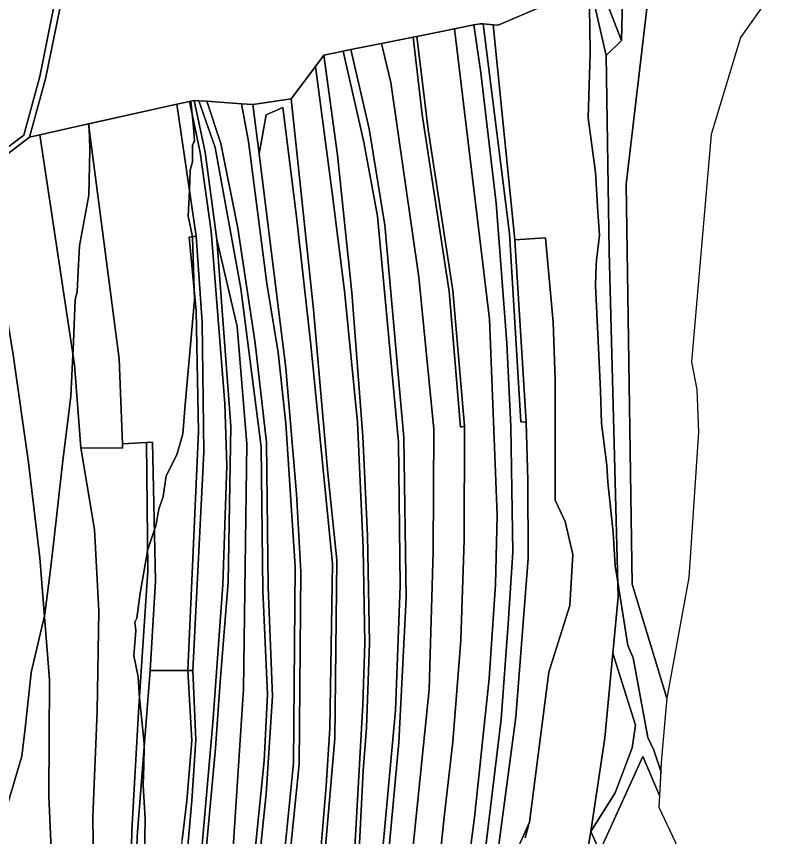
# Model space of a CAD drawing. Extents: x -502026 to -497664, y -1143484 to -1138019.
# Drawn here: x -498120.6 to -497807.2, y -1139495.9 to -1139162.9 of the extents above; entities that cross this region are included whole.
import ezdxf

# ---------------------------------------------------------------- set-up
doc = ezdxf.new("R2010")
doc.units = 0
for name, color, linetype in [('37', 7, 'Continuous'), ('43', 7, 'Continuous'), ('49', 7, 'Continuous'), ('55', 7, 'Continuous'), ('62', 7, 'Continuous'), ('7', 7, 'Continuous')]:
    doc.layers.add(name, color=color, linetype=linetype)

msp = doc.modelspace()

# ---------------------------------------------------------------- linework, layer by layer
at = {"layer": '37'}
for points in [[(-497958.6, -1139599), (-497947.02, -1139488.03), (-497943.43, -1139457.43), (-497940.2, -1139416.12), (-497938.87, -1139375.39), (-497938.77, -1139329.28), (-497943.5, -1139274.24), (-497953.45, -1139208.86), (-497958.12, -1139171.03), (-497942.85, -1139167.96), (-497928.61, -1139285.83), (-497925.49, -1139365.41), (-497926.12, -1139393.53), (-497928.69, -1139431.72), (-497934.72, -1139488.11), (-497951.31, -1139614.38)], [(-497951.31, -1139614.38), (-497934.72, -1139488.11), (-497928.69, -1139431.72), (-497926.12, -1139393.53), (-497925.49, -1139365.41), (-497928.61, -1139285.83), (-497942.85, -1139167.96), (-497934.91, -1139166.37), (-497932.18, -1139185.77), (-497925.85, -1139238.78), (-497921.55, -1139295.63), (-497919.95, -1139329.45), (-497919.19, -1139380.44), (-497921.03, -1139409.47), (-497923.82, -1139448.18), (-497930.64, -1139504.24)], [(-497930.64, -1139504.24), (-497923.82, -1139448.18), (-497921.03, -1139409.47), (-497919.19, -1139380.44), (-497919.95, -1139329.45), (-497921.55, -1139295.63), (-497925.85, -1139238.78), (-497932.18, -1139185.77), (-497934.91, -1139166.37), (-497932.45, -1139165.88), (-497931.15, -1139165.99), (-497920.52, -1139251.06), (-497915.84, -1139327.48), (-497913.73, -1139327.68), (-497913.03, -1139351.19), (-497912.93, -1139383.01), (-497917.91, -1139447.39), (-497925, -1139500.23)], [(-497963.44, -1139536.69), (-497953.05, -1139436.22), (-497951.5, -1139380.02), (-497951.15, -1139330.42), (-497957.32, -1139268.76), (-497968.69, -1139189.74), (-497972.46, -1139173.91), (-497959.57, -1139171.32), (-497955.99, -1139202.67), (-497945.04, -1139274.59), (-497940.32, -1139329.64), (-497938.77, -1139329.28), (-497938.87, -1139375.39), (-497940.2, -1139416.12), (-497943.43, -1139457.43), (-497947.02, -1139488.03), (-497958.6, -1139599)], [(-497971.46, -1139523.6), (-497965.39, -1139457.67), (-497962.41, -1139399.13), (-497963.44, -1139333.88), (-497971.06, -1139247.63), (-497977.49, -1139208.62), (-497984.83, -1139176.4), (-497972.46, -1139173.91), (-497968.69, -1139189.74), (-497957.32, -1139268.76), (-497951.15, -1139330.42), (-497951.5, -1139380.02), (-497953.05, -1139436.22), (-497963.44, -1139536.69)], [(-497983.19, -1139533.61), (-497979.84, -1139469.21), (-497978.48, -1139451.75), (-497977.26, -1139417.21), (-497978.16, -1139373.6), (-497980.05, -1139333.41), (-497984.43, -1139275.06), (-497990.3, -1139219.22), (-497995.9, -1139178.62), (-497988, -1139177.04), (-497979.63, -1139213.97), (-497974.08, -1139243.95), (-497965.51, -1139335.71), (-497964.87, -1139394.13), (-497966.82, -1139444.65), (-497973.05, -1139512.36)], [(-497973.05, -1139512.36), (-497966.82, -1139444.65), (-497964.87, -1139394.13), (-497965.51, -1139335.71), (-497974.08, -1139243.95), (-497979.63, -1139213.97), (-497988, -1139177.04), (-497984.83, -1139176.4), (-497977.49, -1139208.62), (-497971.06, -1139247.63), (-497963.44, -1139333.88), (-497962.41, -1139399.13), (-497965.39, -1139457.67), (-497971.46, -1139523.6)], [(-497997.44, -1139526.53), (-497991.45, -1139456.09), (-497990.62, -1139383.65), (-497994.28, -1139348.37), (-497999.98, -1139281.86), (-498009.05, -1139196.37), (-497999.29, -1139183.2), (-497992.56, -1139233.42), (-497987.53, -1139274.39), (-497982.21, -1139327.71), (-497979.91, -1139378.76), (-497979.24, -1139417.36), (-497980, -1139442.45), (-497986.02, -1139548.51)], [(-498051.74, -1139507.24), (-498049.37, -1139481.41), (-498047.79, -1139456.67), (-498049, -1139428.42), (-498044.52, -1139339.84), (-498045.28, -1139287.08), (-498047.71, -1139252.18), (-498055.5, -1139198.56), (-498050.44, -1139197.43), (-498046.11, -1139218.12), (-498041.52, -1139250.09), (-498036.08, -1139320.12), (-498035.17, -1139345.36), (-498036.84, -1139393.72), (-498040.91, -1139449.77), (-498048.09, -1139531.62)], [(-498033.35, -1139510.68), (-498028.41, -1139436.09), (-498027.13, -1139336.39), (-498031.07, -1139288.83), (-498039.31, -1139253.43), (-498044.06, -1139218), (-498048.5, -1139197), (-498046.6, -1139197.14), (-498039.93, -1139216.09), (-498029.58, -1139273.43), (-498021.33, -1139337.65), (-498020.61, -1139396), (-498018.77, -1139438.24), (-498020.06, -1139465.11), (-498025.61, -1139519.99)], [(-498025.61, -1139519.99), (-498020.06, -1139465.11), (-498018.77, -1139438.24), (-498020.61, -1139396), (-498021.33, -1139337.65), (-498029.58, -1139273.43), (-498039.93, -1139216.09), (-498046.6, -1139197.14), (-498043.34, -1139197.39), (-498037.71, -1139214.49), (-498030.73, -1139248.91), (-498023.75, -1139295.57), (-498019.14, -1139335.89), (-498018.51, -1139394.66), (-498016.66, -1139438.95), (-498019.3, -1139478.51), (-498023.63, -1139520.23)], [(-498023.63, -1139520.23), (-498019.3, -1139478.51), (-498016.66, -1139438.95), (-498018.51, -1139394.66), (-498019.14, -1139335.89), (-498023.75, -1139295.57), (-498030.73, -1139248.91), (-498037.71, -1139214.49), (-498043.34, -1139197.39), (-498029.26, -1139198.44), (-498026.44, -1139213.63), (-498018.99, -1139271.34), (-498014.39, -1139299.41), (-498011.34, -1139328.21), (-498007.52, -1139386.19), (-498008.15, -1139466.05), (-498012.76, -1139512.09)], [(-497998.91, -1139524.05), (-497994.94, -1139475.31), (-497993.36, -1139451.97), (-497992.39, -1139385.21), (-498001.13, -1139296.19), (-498006.93, -1139244.11), (-498012.55, -1139199.96), (-498019.3, -1139202.83), (-498022.08, -1139218.64), (-498024.65, -1139198.69), (-498009.05, -1139196.37), (-497999.98, -1139281.86), (-497994.28, -1139348.37), (-497990.62, -1139383.65), (-497991.45, -1139456.09), (-497997.44, -1139526.53)], [(-498012.76, -1139512.09), (-498008.15, -1139466.05), (-498007.52, -1139386.19), (-498011.34, -1139328.21), (-498014.39, -1139299.41), (-498018.99, -1139271.34), (-498026.44, -1139213.63), (-498029.26, -1139198.44), (-498024.65, -1139198.69), (-498022.08, -1139218.64), (-498011.21, -1139305.66), (-498006.93, -1139356.73), (-498005.18, -1139388.46), (-498005.81, -1139466.45), (-498010.42, -1139511.98)], [(-498010.42, -1139511.98), (-498005.81, -1139466.45), (-498005.18, -1139388.46), (-498006.93, -1139356.73), (-498011.21, -1139305.66), (-498022.08, -1139218.64), (-498019.3, -1139202.83), (-498012.55, -1139199.96), (-498006.93, -1139244.11), (-498001.13, -1139296.19), (-497992.39, -1139385.21), (-497993.36, -1139451.97), (-497994.94, -1139475.31), (-497998.91, -1139524.05)], [(-498047.33, -1139540.89), (-498039.88, -1139460), (-498037.87, -1139433.12), (-498034.71, -1139392.64), (-498033.57, -1139329.3), (-498039.31, -1139253.43), (-498031.07, -1139288.83), (-498027.13, -1139336.39), (-498028.41, -1139436.09), (-498033.35, -1139510.68)], [(-497925, -1139500.23), (-497917.91, -1139447.39), (-497912.93, -1139383.01), (-497913.03, -1139351.19), (-497913.73, -1139327.68), (-497918.36, -1139253.62), (-497905.83, -1139252.79), (-497902.71, -1139287.08), (-497901.95, -1139310.49), (-497901.91, -1139359.27), (-497897.85, -1139367.97), (-497894.74, -1139381.38), (-497895.96, -1139402.01), (-497904.46, -1139429.18), (-497912.33, -1139490.05), (-497920.16, -1139507.56)], [(-498072.86, -1139541.62), (-498071.67, -1139495.81), (-498066.35, -1139428.4), (-498051.12, -1139428.44), (-498049.46, -1139456.91), (-498051.44, -1139481.41), (-498053.41, -1139497.21)]]:
    msp.add_lwpolyline(points, dxfattribs=at)
for points in [[(-497927.17, -1139166.33), (-497918.36, -1139253.62), (-497913.73, -1139327.68), (-497915.84, -1139327.48), (-497920.52, -1139251.06), (-497931.15, -1139165.99)], [(-497938.77, -1139329.28), (-497940.32, -1139329.64), (-497945.04, -1139274.59), (-497955.99, -1139202.67), (-497959.57, -1139171.32), (-497958.12, -1139171.03), (-497953.45, -1139208.86), (-497943.5, -1139274.24)], [(-497987.6, -1139591.23), (-497989.03, -1139591.1), (-497986.02, -1139548.51), (-497980, -1139442.45), (-497979.24, -1139417.36), (-497979.91, -1139378.76), (-497982.21, -1139327.71), (-497987.53, -1139274.39), (-497992.56, -1139233.42), (-497999.29, -1139183.2), (-497995.9, -1139178.62), (-497990.3, -1139219.22), (-497984.43, -1139275.06), (-497980.05, -1139333.41), (-497978.16, -1139373.6), (-497977.26, -1139417.21), (-497978.48, -1139451.75), (-497979.84, -1139469.21), (-497983.19, -1139533.61)], [(-498039.31, -1139253.43), (-498033.57, -1139329.3), (-498034.71, -1139392.64), (-498037.87, -1139433.12), (-498039.88, -1139460), (-498047.33, -1139540.89), (-498047.94, -1139583.47), (-498053.07, -1139655.28), (-498060.25, -1139686.19), (-498061.96, -1139685.84), (-498054.97, -1139654.22), (-498049.46, -1139578.76), (-498049.3, -1139550.93), (-498048.09, -1139531.62), (-498040.91, -1139449.77), (-498036.84, -1139393.72), (-498035.17, -1139345.36), (-498036.08, -1139320.12), (-498041.52, -1139250.09), (-498046.11, -1139218.12), (-498050.44, -1139197.43), (-498048.5, -1139197), (-498044.06, -1139218)], [(-498047.71, -1139252.18), (-498050.52, -1139252.54), (-498047.63, -1139282.5), (-498046.72, -1139331.46), (-498051.12, -1139428.44), (-498066.35, -1139428.4), (-498064.21, -1139392.03), (-498065.46, -1139335.82), (-498067.8, -1139335.93), (-498077.6, -1139336.45), (-498078.94, -1139301.9), (-498091.35, -1139206.57), (-498055.5, -1139198.56)], [(-498049, -1139428.42), (-498051.12, -1139428.44), (-498046.72, -1139331.46), (-498047.63, -1139282.5), (-498050.52, -1139252.54), (-498047.71, -1139252.18), (-498045.28, -1139287.08), (-498044.52, -1139339.84)], [(-498066.35, -1139428.4), (-498071.67, -1139495.81), (-498072.86, -1139541.62), (-498075.16, -1139583.33), (-498074.29, -1139616.78), (-498075.16, -1139650.31), (-498086.23, -1139703.21), (-498090.24, -1139732.78), (-498089.38, -1139763.17), (-498092.06, -1139762.99), (-498092.49, -1139753.36), (-498093.23, -1139737.25), (-498089.2, -1139707.71), (-498077.54, -1139649.51), (-498076.23, -1139617.41), (-498076.89, -1139586.72), (-498074.96, -1139552.46), (-498073.81, -1139493.47), (-498070.92, -1139443.06), (-498067.31, -1139388.03), (-498067.8, -1139335.93), (-498065.46, -1139335.82), (-498064.21, -1139392.03)], [(-498077.06, -1139763.66), (-498079.84, -1139763.58), (-498079.52, -1139738.34), (-498075, -1139709.93), (-498061.16, -1139650.33), (-498058.42, -1139621.97), (-498055.69, -1139539.48), (-498053.41, -1139497.21), (-498051.44, -1139481.41), (-498049.46, -1139456.91), (-498051.12, -1139428.44), (-498049, -1139428.42), (-498047.79, -1139456.67), (-498049.37, -1139481.41), (-498051.74, -1139507.24), (-498054.06, -1139545.9), (-498056.91, -1139622.36), (-498059.18, -1139646.68), (-498066.19, -1139688.25), (-498073.02, -1139714.8), (-498077.06, -1139738.65)]]:
    msp.add_lwpolyline(points, close=True, dxfattribs=at)
at = {"layer": '43'}
for points in [[(-498099.18, -1139127.75), (-498111.07, -1139187.37), (-498117.65, -1139211.09), (-498158.04, -1139241.58), (-498203.49, -1139265.16), (-498249.39, -1139262.57), (-498322.16, -1139275.81), (-498368.04, -1139282.74), (-498375.44, -1139256.65), (-498384.23, -1139237.15), (-498408.68, -1139196.92), (-498427.34, -1139168.4), (-498446.4, -1139152.39)], [(-497887.75, -1139150.31), (-497925.04, -1139166.51), (-497927.17, -1139166.33), (-497931.15, -1139165.99), (-497932.45, -1139165.88), (-497934.91, -1139166.37), (-497942.85, -1139167.96), (-497958.12, -1139171.03), (-497959.57, -1139171.32), (-497972.46, -1139173.91), (-497984.83, -1139176.4), (-497988, -1139177.04), (-497995.9, -1139178.62), (-497999.29, -1139183.2), (-498009.05, -1139196.37), (-498024.65, -1139198.69), (-498029.26, -1139198.44), (-498043.34, -1139197.39), (-498046.6, -1139197.14), (-498048.5, -1139197), (-498050.44, -1139197.43), (-498055.5, -1139198.56), (-498091.35, -1139206.57), (-498111.16, -1139210.99), (-498115.35, -1139211.93), (-498108.78, -1139188.21), (-498097.11, -1139130.62)], [(-497920.16, -1139507.56), (-497912.33, -1139490.05), (-497904.46, -1139429.18), (-497895.96, -1139402.01), (-497894.74, -1139381.38), (-497897.85, -1139367.97), (-497901.91, -1139359.27), (-497901.95, -1139310.49), (-497902.71, -1139287.08), (-497905.83, -1139252.79), (-497918.36, -1139253.62), (-497927.17, -1139166.33), (-497925.04, -1139166.51), (-497887.75, -1139150.31), (-497881.28, -1139178.83), (-497880.04, -1139258.3), (-497876.35, -1139398.74), (-497878.58, -1139421.4), (-497881.74, -1139455.77), (-497887.42, -1139493.76), (-497910.64, -1139630.77)]]:
    msp.add_lwpolyline(points, dxfattribs=at)
for points in [[(-497887.42, -1139493.76), (-497881.74, -1139455.77), (-497878.58, -1139421.4), (-497869.31, -1139450.63), (-497870.63, -1139459.92), (-497877.6, -1139478.17)], [(-497859.58, -1139479.18), (-497859.83, -1139483.92), (-497853.25, -1139498.03), (-497836.91, -1139549.72), (-497822.85, -1139611.52), (-497813.35, -1139655.82), (-497820.64, -1139632.76), (-497848.12, -1139582.48), (-497883.33, -1139503.11), (-497882.76, -1139499.42), (-497866.3, -1139463.37)]]:
    msp.add_lwpolyline(points, close=True, dxfattribs=at)
at = {"layer": '49'}
msp.add_lwpolyline([(-497817.58, -1139158.44), (-497826.73, -1139171.48), (-497838.59, -1139210.88), (-497846.62, -1139303.16), (-497844.4, -1139314.38), (-497843.73, -1139331.53), (-497847.64, -1139390.66), (-497856.69, -1139439.74), (-497870.76, -1139393.48), (-497873.16, -1139231.06), (-497864.29, -1139156.38), (-497820.29, -1139089.21), (-497808.25, -1139080.59), (-497817.54, -1139119.27), (-497807.2, -1139121.34)], close=True, dxfattribs=at)
msp.add_lwpolyline([(-498000.7, -1139937.46), (-497994.32, -1139914.64), (-497983.73, -1139862.4), (-497976.51, -1139836.21), (-497964.38, -1139808.4), (-497935.05, -1139748.1), (-497932.6, -1139710.47), (-497910.64, -1139630.77), (-497887.42, -1139493.76), (-497883.33, -1139503.11), (-497903.24, -1139632.83), (-497922.77, -1139716.33), (-497930.91, -1139748.44), (-497957.93, -1139805.74), (-497970.52, -1139834.98), (-497978.97, -1139863.32), (-497989.72, -1139912.63), (-497997.51, -1139939.38)], dxfattribs=at)
at = {"layer": '55'}
msp.add_lwpolyline([(-497942.15, -1138863.79), (-497924.94, -1138915.12), (-497909.21, -1138936.84), (-497911.76, -1138973.03), (-497910.05, -1138996.27), (-497906.66, -1139005.8), (-497889.89, -1139052.88), (-497887.35, -1139088.19), (-497883.85, -1139149.91), (-497875.07, -1139172.63), (-497881.28, -1139178.83), (-497887.75, -1139150.31), (-497887.27, -1139125.57), (-497894.01, -1139053.87), (-497914.56, -1138991.04), (-497917.4, -1138973.51), (-497921.45, -1138936.6), (-497929.82, -1138915.26), (-497952.46, -1138841.13), (-497964.89, -1138807.88), (-497949.27, -1138842.57)], close=True, dxfattribs=at)
for points in [[(-498158.04, -1139241.58), (-498117.65, -1139211.09), (-498111.07, -1139187.37), (-498099.18, -1139127.75)], [(-498097.11, -1139130.62), (-498108.78, -1139188.21), (-498115.35, -1139211.93), (-498134.14, -1139226.27)], [(-497864.29, -1139156.38), (-497873.16, -1139231.06), (-497870.76, -1139393.48), (-497856.69, -1139439.74), (-497857.18, -1139445.63), (-497858.87, -1139465.8), (-497859.58, -1139479.18), (-497866.3, -1139463.37), (-497882.76, -1139499.42), (-497883.33, -1139503.11), (-497887.42, -1139493.76), (-497877.6, -1139478.17), (-497870.63, -1139459.92), (-497869.31, -1139450.63), (-497878.58, -1139421.4), (-497876.35, -1139398.74), (-497880.04, -1139258.3), (-497881.28, -1139178.83), (-497875.07, -1139172.63), (-497874.52, -1139150.43)]]:
    msp.add_lwpolyline(points, dxfattribs=at)
at = {"layer": '62'}
for points in [[(-497817.58, -1139158.44), (-497826.73, -1139171.48), (-497838.59, -1139210.88), (-497846.62, -1139303.16), (-497844.4, -1139314.38), (-497843.73, -1139331.53), (-497847.64, -1139390.66), (-497856.69, -1139439.74), (-497857.18, -1139445.63), (-497858.87, -1139465.8), (-497859.06, -1139469.3), (-497860.64, -1139464.43), (-497861.84, -1139460.75), (-497864.37, -1139455.62), (-497870.34, -1139423.37), (-497872.47, -1139418.25), (-497876.51, -1139392.66), (-497877.56, -1139386), (-497878.41, -1139372.37), (-497880.53, -1139352), (-497880.97, -1139345.12), (-497883.09, -1139328.12), (-497883.6, -1139314.95), (-497883.94, -1139306.12), (-497885.62, -1139272.12), (-497885.3, -1139263.92), (-497885.22, -1139261.87), (-497883.94, -1139251.75), (-497884.57, -1139242.19), (-497885.62, -1139226.25), (-497888.59, -1139204.12), (-497887.78, -1139177.92), (-497887.75, -1139176.87), (-497888.15, -1139150.48)], [(-497888.15, -1139150.48), (-497887.75, -1139176.87), (-497887.78, -1139177.92), (-497888.59, -1139204.12), (-497885.62, -1139226.25), (-497884.57, -1139242.19), (-497883.94, -1139251.75), (-497885.22, -1139261.87), (-497885.3, -1139263.92), (-497885.62, -1139272.12), (-497883.94, -1139306.12), (-497883.6, -1139314.95), (-497883.09, -1139328.12), (-497880.97, -1139345.12), (-497880.53, -1139352), (-497878.41, -1139372.37), (-497877.56, -1139386), (-497876.51, -1139392.66), (-497872.47, -1139418.25), (-497870.34, -1139423.37), (-497864.37, -1139455.62), (-497861.84, -1139460.75), (-497860.64, -1139464.43), (-497859.06, -1139469.3), (-497859.58, -1139479.18), (-497859.83, -1139483.92), (-497853.25, -1139498.03)], [(-497914.09, -1139496.37), (-497912.81, -1139491.37), (-497912.76, -1139491.02), (-497912.33, -1139490.05), (-497904.46, -1139429.18), (-497895.96, -1139402.01), (-497894.74, -1139381.38), (-497897.85, -1139367.97), (-497901.91, -1139359.27), (-497901.95, -1139310.49), (-497902.71, -1139287.08), (-497905.83, -1139252.79), (-497918.36, -1139253.62), (-497927.17, -1139166.33), (-497931.15, -1139165.99), (-497932.45, -1139165.88), (-497934.91, -1139166.37), (-497942.85, -1139167.96), (-497958.12, -1139171.03), (-497959.57, -1139171.32), (-497972.46, -1139173.91), (-497984.83, -1139176.4), (-497988, -1139177.04), (-497995.9, -1139178.62), (-497999.29, -1139183.2), (-498009.05, -1139196.37), (-498024.65, -1139198.69), (-498029.26, -1139198.44), (-498043.34, -1139197.39), (-498046.6, -1139197.14), (-498048.5, -1139197), (-498049.78, -1139197.28), (-498050.44, -1139197.43), (-498055.5, -1139198.56), (-498091.18, -1139206.53), (-498091.35, -1139206.57), (-498111.16, -1139210.99), (-498115.35, -1139211.93), (-498134.14, -1139226.27)], [(-498069.59, -1139553.37), (-498068.31, -1139488.75), (-498069.16, -1139475.12), (-498068.96, -1139467.04), (-498068.77, -1139459.11), (-498068.75, -1139458.12), (-498070.69, -1139439.53), (-498070.87, -1139437.75), (-498071.28, -1139431), (-498073, -1139422.5), (-498072.16, -1139412.25), (-498072.56, -1139408.87), (-498071.72, -1139407.25), (-498070.44, -1139397), (-498067.47, -1139380), (-498067.39, -1139379.75), (-498064.67, -1139371.56), (-498064.06, -1139369.75), (-498062.81, -1139363), (-498061.09, -1139357.87), (-498059.81, -1139349.37), (-498055.56, -1139340.87), (-498053.03, -1139332.37), (-498052.19, -1139320.5), (-498050.54, -1139302.29), (-498048.34, -1139278), (-498048.49, -1139273.58), (-498049.19, -1139252.5), (-498049.2, -1139252.44), (-498049.21, -1139252.37), (-498049.99, -1139248.52), (-498050.91, -1139244), (-498050.43, -1139233.47), (-498050.06, -1139225.37), (-498049.19, -1139222), (-498049.19, -1139215.12), (-498048.69, -1139214.18), (-498048.34, -1139213.5), (-498048.78, -1139207.87), (-498049.78, -1139197.28), (-498048.5, -1139197), (-498046.6, -1139197.14), (-498043.34, -1139197.39), (-498029.26, -1139198.44), (-498024.65, -1139198.69), (-498009.05, -1139196.37), (-497999.29, -1139183.2), (-497995.9, -1139178.62), (-497988, -1139177.04), (-497984.83, -1139176.4), (-497972.46, -1139173.91), (-497959.57, -1139171.32), (-497958.12, -1139171.03), (-497942.85, -1139167.96), (-497934.91, -1139166.37), (-497932.45, -1139165.88), (-497931.15, -1139165.99), (-497927.17, -1139166.33), (-497918.36, -1139253.62), (-497905.83, -1139252.79), (-497902.71, -1139287.08), (-497901.95, -1139310.49), (-497901.91, -1139359.27), (-497897.85, -1139367.97), (-497894.74, -1139381.38), (-497895.96, -1139402.01), (-497904.46, -1139429.18), (-497912.33, -1139490.05), (-497912.76, -1139491.02), (-497912.81, -1139491.37), (-497914.09, -1139496.37)], [(-498123.97, -1139482), (-498118.47, -1139463.25), (-498117.19, -1139453.12), (-498116.13, -1139443.23), (-498114.62, -1139429.25), (-498109.28, -1139406.31), (-498109.09, -1139405.5), (-498106.97, -1139388.5), (-498105.72, -1139378.25), (-498101.87, -1139344.37), (-498098.92, -1139320.49), (-498098.5, -1139317.12), (-498097.72, -1139300.37), (-498097.62, -1139298.37), (-498096.78, -1139278), (-498095.94, -1139274.62), (-498095.56, -1139266.31), (-498095.09, -1139256), (-498091.25, -1139235.5), (-498090.84, -1139217.25), (-498091.01, -1139211.87), (-498091.18, -1139206.53), (-498055.5, -1139198.56), (-498050.44, -1139197.43), (-498049.78, -1139197.28), (-498048.78, -1139207.87), (-498048.34, -1139213.5), (-498048.69, -1139214.18), (-498049.19, -1139215.12), (-498049.19, -1139222), (-498050.06, -1139225.37), (-498050.43, -1139233.47), (-498050.91, -1139244), (-498049.99, -1139248.52), (-498049.21, -1139252.37), (-498049.2, -1139252.44), (-498049.19, -1139252.5), (-498048.49, -1139273.58), (-498048.34, -1139278), (-498050.54, -1139302.29), (-498052.19, -1139320.5), (-498053.03, -1139332.37), (-498055.56, -1139340.87), (-498059.81, -1139349.37), (-498061.09, -1139357.87), (-498062.81, -1139363), (-498064.06, -1139369.75), (-498064.67, -1139371.56), (-498067.39, -1139379.75), (-498067.47, -1139380), (-498070.44, -1139397), (-498071.72, -1139407.25), (-498072.56, -1139408.87), (-498072.16, -1139412.25), (-498073, -1139422.5), (-498071.28, -1139431), (-498070.87, -1139437.75), (-498070.69, -1139439.53), (-498068.75, -1139458.12), (-498068.77, -1139459.11), (-498068.96, -1139467.04), (-498069.16, -1139475.12), (-498068.31, -1139488.75), (-498069.59, -1139553.37)], [(-498134.14, -1139226.27), (-498115.35, -1139211.93), (-498111.16, -1139210.99), (-498091.35, -1139206.57), (-498091.18, -1139206.53), (-498091.01, -1139211.87), (-498090.84, -1139217.25), (-498091.25, -1139235.5), (-498095.09, -1139256), (-498095.56, -1139266.31), (-498095.94, -1139274.62), (-498096.78, -1139278), (-498097.62, -1139298.37), (-498097.72, -1139300.37), (-498098.5, -1139317.12), (-498098.92, -1139320.49), (-498101.87, -1139344.37), (-498105.72, -1139378.25), (-498106.97, -1139388.5), (-498109.09, -1139405.5), (-498109.28, -1139406.31), (-498114.62, -1139429.25), (-498116.13, -1139443.23), (-498117.19, -1139453.12), (-498118.47, -1139463.25), (-498123.97, -1139482)]]:
    msp.add_lwpolyline(points, dxfattribs=at)
at = {"layer": '7'}
for points in [[(-497840.85, -1138994.18), (-497853.02, -1139047.85), (-497866.12, -1139107.13), (-497874.52, -1139150.43), (-497875.07, -1139172.63), (-497883.85, -1139149.91), (-497887.35, -1139088.19), (-497889.89, -1139052.88), (-497906.66, -1139005.8), (-497888.19, -1139002.73), (-497840.85, -1138991.11)], [(-498077.6, -1139336.45), (-498077.53, -1139338.21), (-498094.45, -1139338.02), (-498097.11, -1139304.41), (-498111.16, -1139210.99), (-498091.35, -1139206.57), (-498078.94, -1139301.9)], [(-498094.45, -1139338.02), (-498088.9, -1139371.17), (-498087.23, -1139404.25), (-498087.84, -1139445.01), (-498089.6, -1139487.94), (-498087.62, -1139644.76), (-498094.67, -1139685.17), (-498099.68, -1139725.84), (-498100.56, -1139754.6), (-498110.34, -1139756.1), (-498110.7, -1139721.65), (-498105.45, -1139672.24), (-498101.13, -1139592.41), (-498104.78, -1139541.38), (-498107.52, -1139479.34), (-498107.21, -1139432.2), (-498111.17, -1139382.71), (-498115.73, -1139344.01), (-498121.96, -1139300.29), (-498134.14, -1139226.27), (-498115.35, -1139211.93), (-498111.16, -1139210.99), (-498097.11, -1139304.41)], [(-498110.34, -1139756.1), (-498120, -1139757.58), (-498120.59, -1139743.77), (-498120.89, -1139695.26), (-498119.27, -1139665.22), (-498115.65, -1139610.54), (-498119.53, -1139572.05), (-498131.58, -1139464.62), (-498131.88, -1139461.86), (-498127.2, -1139461.06), (-498129.48, -1139421.38), (-498142.25, -1139326.64), (-498151.82, -1139270.38), (-498157.62, -1139244.19), (-498134.14, -1139226.27), (-498121.96, -1139300.29), (-498115.73, -1139344.01), (-498111.17, -1139382.71), (-498107.21, -1139432.2), (-498107.52, -1139479.34), (-498104.78, -1139541.38), (-498101.13, -1139592.41), (-498105.45, -1139672.24), (-498110.7, -1139721.65)], [(-498092.49, -1139753.36), (-498100.56, -1139754.6), (-498099.68, -1139725.84), (-498094.67, -1139685.17), (-498087.62, -1139644.76), (-498089.6, -1139487.94), (-498087.84, -1139445.01), (-498087.23, -1139404.25), (-498088.9, -1139371.17), (-498094.45, -1139338.02), (-498077.53, -1139338.21), (-498077.6, -1139336.45), (-498067.8, -1139335.93), (-498067.31, -1139388.03), (-498070.92, -1139443.06), (-498073.81, -1139493.47), (-498074.96, -1139552.46), (-498076.89, -1139586.72), (-498076.23, -1139617.41), (-498077.54, -1139649.51), (-498089.2, -1139707.71), (-498093.23, -1139737.25)]]:
    msp.add_lwpolyline(points, close=True, dxfattribs=at)

doc.saveas('drawing.dxf')
